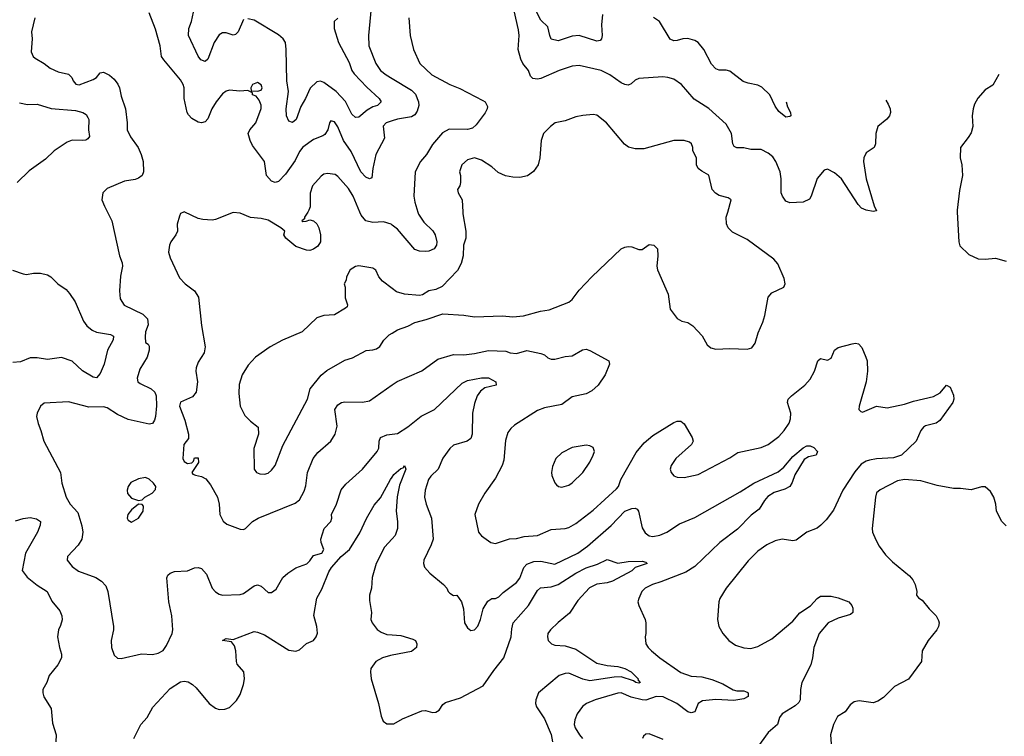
# Model space of a CAD drawing. Header units: inches. Extents: x 1771504 to 1971212, y 471788 to 643615.
# Tile 585 of 587: x 1907870 to 1913500, y 597002 to 601100. Entities that reach past the tile are written whole.
import ezdxf

# ---------------------------------------------------------------- set-up
doc = ezdxf.new("R2010")
doc.units = ezdxf.units.IN
doc.header["$MEASUREMENT"] = 0
for name, color, linetype in [('B9509', 7, 'Continuous'), ('B9519', 7, 'Continuous'), ('B9600', 7, 'Continuous'), ('B9610', 7, 'Continuous')]:
    doc.layers.add(name, color=color, linetype=linetype)

msp = doc.modelspace()

# ---------------------------------------------------------------- linework, layer by layer
at = {"layer": 'B9509', "color": 5}
for points, elevation in [([(1908371.8, 600000), (1908397.6, 599950), (1908440.4, 599750), (1908457, 599710), (1908458.9, 599690), (1908445.7, 599634.3), (1908440.2, 599550), (1908444.7, 599504.7), (1908467.8, 599467.8), (1908575.2, 599415.2), (1908600.8, 599390), (1908604.2, 599355.8), (1908590, 599315.3), (1908587.1, 599287.1), (1908590, 599254), (1908604.7, 599244.7), (1908610, 599234), (1908611, 599211), (1908599.5, 599170), (1908557.5, 599102.5), (1908542, 599050), (1908546.2, 599030), (1908559, 599019), (1908621.5, 598990), (1908642.4, 598970), (1908650.2, 598949.8), (1908652.8, 598892.8), (1908647.2, 598830), (1908641.3, 598810), (1908630, 598791.5), (1908610, 598786.9), (1908490, 598813.5), (1908430, 598841.5), (1908370, 598880.3), (1908350, 598885.3), (1908264.6, 598884.6), (1908150, 598914), (1908010, 598907.3), (1907988.4, 598890), (1907970.4, 598850), (1907967.2, 598830), (1907975.6, 598790), (1907991.7, 598750), (1908007.9, 598690), (1908103.5, 598510), (1908110.2, 598450), (1908135, 598370), (1908158.8, 598330), (1908201.7, 598281.7), (1908225.4, 598205.4), (1908231.1, 598170), (1908226, 598130), (1908204.9, 598095.1), (1908143.1, 598030), (1908142, 598010), (1908170, 597973.7), (1908206.4, 597946.4), (1908306, 597910), (1908337.6, 597890), (1908363.2, 597863.2), (1908374.9, 597830), (1908405.7, 597630), (1908406.7, 597610), (1908392.4, 597550), (1908395.5, 597510), (1908410, 597466), (1908428.6, 597448.6), (1908450, 597446), (1908566.3, 597473.7), (1908630, 597470.4), (1908662.8, 597477.2), (1908690, 597492.7), (1908710, 597520.5), (1908742.2, 597590), (1908746.2, 597610), (1908739.8, 597690), (1908723.5, 597770), (1908712, 597908), (1908717.5, 597922.5), (1908730, 597934), (1908755.9, 597944.1), (1908830, 597948.8), (1908870, 597964.9), (1908890, 597966.7), (1908910, 597961.3), (1908937.4, 597930), (1908970.3, 597850), (1908990, 597827.2), (1909010, 597814.6), (1909030, 597808.9), (1909130, 597813.6), (1909150, 597819.1), (1909210, 597862.7), (1909230, 597867.6), (1909250, 597860.3), (1909290, 597824), (1909310, 597824), (1909335.8, 597844.2), (1909375.1, 597910), (1909404.2, 597935.8), (1909450, 597964.6), (1909511.9, 597988.1), (1909530, 598005.6), (1909550, 598035.5), (1909598.2, 598050), (1909609, 598070), (1909593.8, 598110), (1909592, 598130), (1909611, 598190), (1909649.7, 598230), (1909655, 598250), (1909652.2, 598270), (1909682.2, 598330), (1909708.9, 598411.1), (1909735.9, 598444.1), (1909829.7, 598530), (1909913.7, 598630), (1909924.4, 598650), (1909925.7, 598690), (1909933, 598710), (1909970, 598725.4), (1910000, 598729.6)], 440), ([(1908805.9, 600000), (1908790, 599992.3), (1908783, 599977), (1908770.3, 599930), (1908771.8, 599890), (1908763.1, 599870), (1908735.2, 599830), (1908727.2, 599810), (1908721.5, 599770), (1908730, 599738.8), (1908784.8, 599624.8), (1908815.5, 599590), (1908870, 599548.7), (1908892.8, 599512.8), (1908910, 599350.8), (1908930.9, 599230), (1908924.2, 599195.8), (1908890, 599142), (1908879.7, 599110), (1908878.2, 599090), (1908886.3, 599030), (1908879.1, 598970), (1908857.5, 598942.5), (1908790, 598913.5), (1908783, 598890), (1908814.4, 598810), (1908835, 598730), (1908834.7, 598705.3), (1908808.5, 598670), (1908802.4, 598590), (1908810, 598574.3), (1908830, 598562), (1908853.6, 598566.4), (1908863.8, 598576.2), (1908870, 598594.8), (1908890, 598594.8), (1908892.8, 598567.2), (1908854.8, 598510), (1908861.1, 598501.1), (1908874.6, 598494.6), (1908910, 598487.6), (1908934.8, 598474.8), (1908960.5, 598440.5), (1909001.7, 598370), (1909011.5, 598330), (1909014.9, 598270), (1909032.8, 598232.8), (1909055.4, 598215.4), (1909130, 598186.3), (1909150, 598184.2), (1909160.9, 598190), (1909201.6, 598230), (1909234.5, 598250), (1909445.7, 598334.3), (1909470, 598353.4), (1909496.6, 598403.4), (1909505.8, 598434.2), (1909515.3, 598510), (1909547.6, 598590), (1909575.1, 598624.9), (1909649.8, 598690.2), (1909674.7, 598730), (1909684.5, 598775.5), (1909672.6, 598870), (1909690, 598897), (1909710, 598911.7), (1909730, 598915.6), (1909830, 598913.7), (1909870, 598921.1), (1910000, 599011.1)], 460), ([(1909518.1, 600000), (1909499.5, 599970), (1909498.7, 599961.3), (1909484, 599950), (1909490, 599946), (1909508.4, 599948.4), (1909530, 599956), (1909550, 599950.2), (1909570, 599932.4), (1909579.8, 599910), (1909590.6, 599870), (1909590.1, 599829.9), (1909575.8, 599804.2), (1909550, 599788.2), (1909530, 599780.5), (1909510, 599782.6), (1909450, 599802.2), (1909392.1, 599850), (1909380.5, 599870), (1909387, 599890), (1909362.4, 599910), (1909290, 599954), (1909250, 599964), (1909189.2, 599969.2), (1909130, 599993.5), (1909090, 599998), (1908990, 599958), (1908970, 599953.5), (1908918, 599958), (1908890, 599963.5), (1908814.2, 600000)], 460), ([(1910000, 599925.3), (1909994, 599930), (1909950, 599943.7), (1909890, 599940.3), (1909850, 599950.8), (1909822.5, 599982.5), (1909815.2, 600000)], 460), ([(1907828.3, 599668.3), (1907890, 599646), (1907910, 599643.8), (1907950, 599650.4), (1907990, 599650.4), (1908030, 599640.4), (1908047.3, 599630), (1908087.7, 599590), (1908136.3, 599556.3), (1908155.3, 599535.2), (1908186.5, 599486.5), (1908235.6, 599375.6), (1908254.3, 599350), (1908285.3, 599325.3), (1908310, 599312.9), (1908390, 599300.7), (1908407.2, 599290), (1908405.4, 599270), (1908371.3, 599210), (1908352.8, 599130), (1908330, 599076), (1908310, 599052.3), (1908290, 599056.2), (1908230, 599091.6), (1908170, 599147.1), (1908110, 599168.5), (1908030, 599156.9), (1907970, 599166.9), (1907930, 599166.6), (1907875.6, 599144.4), (1907830, 599140.3)], 420), ([(1910000, 599562.7), (1909944, 599604), (1909923.7, 599630), (1909907, 599667), (1909890, 599679.3), (1909810, 599692.3), (1909790, 599689.3), (1909760.7, 599670), (1909738.8, 599630), (1909736, 599610), (1909726, 599590), (1909731, 599570), (1909731, 599510), (1909744.7, 599470), (1909742, 599458), (1909734, 599450), (1909670, 599413.2), (1909610, 599409.4), (1909570, 599394.5), (1909485.1, 599314.9), (1909373.3, 599266.7), (1909303, 599230), (1909219.3, 599170), (1909176.3, 599123.7), (1909141.3, 599070), (1909125.4, 599014.6), (1909122.9, 598962.9), (1909130.3, 598890.3), (1909157, 598837), (1909190, 598804), (1909234, 598770), (1909235.3, 598730), (1909208.7, 598648.7), (1909210.8, 598530), (1909224.7, 598510), (1909242.5, 598502.5), (1909270, 598500.7), (1909290, 598507.7), (1909310, 598524), (1909330, 598551), (1909374.8, 598665.2), (1909515.1, 598930), (1909531.3, 598990), (1909593.4, 599066.6), (1909627, 599093), (1909730, 599152.2), (1909773, 599167), (1909851.1, 599208.9), (1909890, 599211.4), (1909910, 599217.6), (1909930, 599232), (1909951.8, 599268.2), (1909982.8, 599297.2), (1910000, 599307.9)], 480), ([(1908522.2, 596990), (1908562.4, 597070), (1908599, 597110), (1908631.6, 597168.4), (1908730, 597276.2), (1908790, 597312.6), (1908810, 597317.4), (1908834.1, 597314.1), (1908858.9, 597298.9), (1908879.2, 597279.2), (1908953.4, 597190), (1908990, 597163), (1909010, 597155.5), (1909042.5, 597157.5), (1909070, 597167.3), (1909110, 597206), (1909130, 597241), (1909150, 597298), (1909155.8, 597330), (1909151.2, 597370), (1909114.5, 597414.5), (1909108.9, 597428.9), (1909105.6, 597490), (1909098.8, 597518.8), (1909081.5, 597541.5), (1909030, 597550.6), (1909050, 597560.7), (1909090, 597556.4), (1909210, 597600.8), (1909230, 597598), (1909270, 597582), (1909410, 597494), (1909450, 597488.5), (1909470, 597497.1), (1909510, 597532.7), (1909550, 597550.5), (1909565.6, 597570), (1909572.3, 597592.3), (1909569.7, 597630), (1909552.9, 597692.9), (1909568.3, 597791.7), (1909596.9, 597843.1), (1909638, 597942), (1909653.5, 597966.5), (1909708.7, 598030), (1909755.7, 598070), (1909814.7, 598165.3), (1909852.5, 598247.5), (1909896.6, 598323.4), (1909933.6, 598366.4), (1909990.9, 598470), (1910000, 598483.5)], 420), ([(1907846.3, 598233.6), (1907890, 598248.4), (1907930, 598253), (1907966.2, 598246.2), (1907988.8, 598230), (1907987.6, 598210), (1907971.6, 598170), (1907902.6, 598050), (1907883.6, 597950), (1907912.1, 597912.1), (1907970, 597866.3), (1908026.4, 597830), (1908054.3, 597774.3), (1908099.5, 597719.5), (1908110.2, 597690), (1908112.8, 597667.2), (1908104.3, 597635.7), (1908091.6, 597610), (1908086.7, 597570), (1908097.6, 597510), (1908110, 597472), (1908108.4, 597450), (1908088.5, 597410), (1908039.5, 597350), (1908026, 597310), (1908003.1, 597270), (1908002.3, 597250), (1908008.4, 597228.4), (1908050, 597161), (1908057, 597077), (1908079.3, 597010), (1908076.5, 596970)], 420), ([(1910000, 598131.3), (1909956.4, 598083.6), (1909907.7, 597990), (1909886, 597910), (1909881.8, 597850), (1909869.4, 597810), (1909870, 597778), (1909882.3, 597710), (1909877.8, 597670), (1909886.3, 597650), (1909913.2, 597613.2), (1909936.7, 597596.7), (1909970, 597584), (1910000, 597582.1)], 420), ([(1910000, 597466), (1909990, 597464.1), (1909945.3, 597450), (1909906.7, 597430), (1909878.8, 597390), (1909875.2, 597370), (1909879.1, 597330), (1909921.8, 597190), (1909936.7, 597116.7), (1909948, 597088), (1909970, 597072.7), (1910000, 597072.7)], 420)]:
    msp.add_lwpolyline(points, dxfattribs=dict(at, elevation=elevation))
at = {"layer": 'B9509', "color": 5, "elevation": 460}
for points in [[(1908590, 598482.7), (1908550, 598475.1), (1908506.2, 598453.8), (1908490.7, 598430), (1908484, 598410), (1908487.3, 598390), (1908510, 598364), (1908550, 598351.3), (1908570, 598354), (1908586, 598370), (1908628.4, 598391.6), (1908647.3, 598412.7), (1908648, 598430), (1908635.3, 598450), (1908610, 598473.2)], [(1908550, 598328.7), (1908510, 598298), (1908488.2, 598270), (1908484.9, 598250), (1908490, 598238), (1908510, 598226.8), (1908549.3, 598250), (1908576, 598290), (1908578, 598318), (1908570, 598328)]]:
    msp.add_lwpolyline(points, close=True, dxfattribs=at)
at = {"layer": 'B9519', "color": 5}
for points, elevation in [([(1910000, 599307.9), (1910030, 599326.5), (1910090, 599348), (1910130, 599367.7), (1910195.1, 599384.9), (1910290, 599418.4), (1910409.6, 599410.4), (1910470, 599401.1), (1910630, 599406.9), (1910690, 599400.2), (1910750, 599406), (1910847.3, 599432.7), (1910898.3, 599441.7), (1911010, 599484.9), (1911030, 599499.6), (1911070, 599554), (1911142.4, 599630), (1911310, 599790.3), (1911330, 599799.6), (1911350, 599802.3), (1911370, 599800.9), (1911410, 599786), (1911430, 599786.7), (1911470, 599814.9), (1911496, 599810), (1911516.3, 599790), (1911519.3, 599750), (1911514, 599690), (1911517.6, 599670), (1911577.1, 599530), (1911590, 599444.7), (1911630, 599391), (1911655.9, 599375.9), (1911690, 599368), (1911719.1, 599350), (1911772.8, 599292.8), (1911800.5, 599240.5), (1911822.7, 599222.7), (1911850, 599215.2), (1911930, 599219.5), (1912030, 599216.3), (1912055.6, 599224.4), (1912075.1, 599250), (1912091.8, 599310), (1912118.9, 599370), (1912130.9, 599409.1), (1912150, 599513.4), (1912170, 599538.4), (1912239.5, 599570), (1912247.1, 599590), (1912240.8, 599620.8), (1912204.7, 599704.7), (1912182.7, 599730), (1912030, 599842.3), (1911945.5, 599885.5), (1911920.9, 599910), (1911912.4, 599932.4), (1911909.8, 599970), (1911918.5, 600000)], 480), ([(1910404, 600000), (1910404.7, 599990), (1910420.2, 599890), (1910420.2, 599850), (1910407.6, 599810), (1910406.7, 599750), (1910394.4, 599705.6), (1910373.9, 599666.1), (1910284.9, 599575.1), (1910250, 599557), (1910210, 599549.3), (1910172.8, 599527.2), (1910157.1, 599522.9), (1910070, 599529.6), (1910024.6, 599544.6), (1910000, 599562.7)], 480), ([(1910146.4, 600000), (1910150, 599987.2), (1910181.5, 599941.5), (1910232.8, 599892.8), (1910246.5, 599870), (1910255.5, 599830), (1910253.4, 599810), (1910240.4, 599790), (1910210, 599776.9), (1910190, 599774.7), (1910157.1, 599777.1), (1910130, 599786.3), (1910030, 599901.8), (1910000, 599925.3)], 460), ([(1913231, 600000), (1913239.1, 599830), (1913246, 599806), (1913296.8, 599756.8), (1913350, 599733.4), (1913390, 599730.5), (1913450, 599737.3), (1913510, 599719.1)], 480), ([(1910000, 599011.1), (1910028.9, 599031.1), (1910170, 599092), (1910261.6, 599158.4), (1910350, 599185.2), (1910410, 599184.3), (1910470, 599191.1), (1910550, 599208.6), (1910650, 599204.1), (1910674.2, 599194.2), (1910710, 599190.7), (1910770, 599207.4), (1910850, 599190.3), (1910870, 599182.6), (1910890, 599166.5), (1910910, 599159.6), (1910930, 599159.1), (1910990, 599174.3), (1911030, 599178.7), (1911088.5, 599211.5), (1911110, 599215.2), (1911130, 599208.6), (1911239.6, 599150), (1911241.8, 599130), (1911218.6, 599070), (1911177.3, 599010), (1911142, 598978), (1911110, 598960.3), (1911030, 598943.9), (1910970, 598900.3), (1910870, 598880.8), (1910830, 598865.6), (1910699.3, 598780.7), (1910677.8, 598762.2), (1910661.2, 598738.8), (1910647.1, 598692.9), (1910638.6, 598581.4), (1910629.3, 598550.7), (1910590, 598478), (1910530, 598392), (1910494, 598330), (1910472.2, 598270), (1910494.4, 598170), (1910500.5, 598160.5), (1910510, 598148.4), (1910564, 598110), (1910590, 598105.3), (1910670, 598130.3), (1910710, 598133.1), (1910754.8, 598145.2), (1910830, 598151), (1910910, 598183.8), (1910990, 598191.1), (1911010, 598196.9), (1911050, 598218.9), (1911150, 598294.7), (1911283.5, 598416.5), (1911293.8, 598430), (1911307.8, 598470), (1911394.9, 598625.1), (1911439.9, 598680.1), (1911490, 598721.6), (1911610, 598796.1), (1911630, 598804.4), (1911650, 598804.4), (1911670, 598788.8), (1911714.9, 598710), (1911720.9, 598690), (1911712.4, 598670), (1911622, 598590), (1911595.3, 598550), (1911590.4, 598530), (1911594.9, 598510), (1911610, 598490.6), (1911630, 598483.1), (1911670, 598481.7), (1911750, 598498.5), (1911930, 598593.7), (1911975.8, 598624.2), (1912110, 598654.3), (1912150, 598671.6), (1912210, 598716), (1912240.4, 598750), (1912270, 598793), (1912277.6, 598817.6), (1912280.3, 598850), (1912261.1, 598910), (1912264.7, 598930), (1912283, 598950), (1912360.4, 599010), (1912390, 599043.7), (1912414.2, 599090), (1912434, 599150), (1912450, 599162), (1912490, 599153.7), (1912510, 599164.4), (1912529, 599211), (1912550, 599226), (1912630, 599247.2), (1912650, 599250.2), (1912666.9, 599246.9), (1912686.3, 599226.3), (1912709.1, 599170), (1912715.5, 599150), (1912718.6, 599090), (1912710.2, 599029.8), (1912670.4, 598890), (1912668, 598870), (1912679.1, 598859.1), (1912690, 598855.5), (1912770, 598890.3), (1912830, 598881.3), (1912930, 598901.4), (1912980.5, 598919.5), (1913095.6, 598944.4), (1913133.7, 598966.3), (1913170, 599010.5), (1913190, 598998), (1913210, 598953.4), (1913211.8, 598930), (1913206, 598910), (1913132.2, 598807.8), (1913110, 598792.4), (1913050, 598778.2), (1913038.9, 598770), (1913023.6, 598750), (1912996.3, 598690), (1912911.8, 598610), (1912866.4, 598593.6), (1912770, 598589.2), (1912730, 598581.6), (1912710, 598576.3), (1912681.9, 598558.1), (1912645.3, 598514.7), (1912575.9, 598410), (1912524.3, 598295.7), (1912480.9, 598239), (1912451.4, 598208.6), (1912430, 598192), (1912371.3, 598168.7), (1912310, 598122.9), (1912290, 598120.5), (1912230, 598129.6), (1912190, 598120.5), (1912142.2, 598097.8), (1912090, 598060.5), (1912035.3, 598004.7), (1911908.8, 597850), (1911872.7, 597790), (1911867.2, 597770), (1911860.4, 597670), (1911868.2, 597630), (1911890.4, 597590), (1911925.5, 597550), (1911962.7, 597522.7), (1912010, 597507.2), (1912050, 597504.2), (1912090, 597514.9), (1912170, 597559.7), (1912290, 597660.7), (1912330, 597707.4), (1912391.2, 597748.8), (1912429.6, 597790), (1912450, 597802.6), (1912510, 597803.1), (1912550, 597794), (1912610.3, 597770.3), (1912628, 597750), (1912634.6, 597734.6), (1912633.4, 597710), (1912621.1, 597698.9), (1912550, 597678), (1912493, 597650), (1912440.7, 597590), (1912410.3, 597510), (1912403.2, 597450), (1912393.4, 597410), (1912342.3, 597310), (1912335.2, 597270), (1912332.8, 597210), (1912325.1, 597194.9), (1912304.4, 597175.6), (1912230.2, 597129.8), (1912214.9, 597110), (1912203.8, 597070), (1912150, 597023.7), (1912085.1, 596934.9)], 460), ([(1910000, 598729.6), (1910030, 598733.8), (1910090, 598772.4), (1910166.6, 598833.4), (1910241.3, 598870), (1910399.3, 599020.7), (1910430, 599036.6), (1910510, 599052.2), (1910550, 599052), (1910593, 599030), (1910594, 599010), (1910530, 598994), (1910505.2, 598974.8), (1910486.3, 598950), (1910470, 598904.5), (1910458.9, 598850), (1910457.7, 598730), (1910450, 598704.2), (1910429.3, 598690.7), (1910350, 598667.6), (1910330, 598647.3), (1910290, 598592), (1910262.3, 598530), (1910221.1, 598490), (1910207.9, 598470), (1910189, 598410), (1910184.9, 598370), (1910193.4, 598330), (1910225, 598250), (1910233.8, 598130), (1910223.6, 598096.4), (1910181.3, 598010), (1910179.3, 597990), (1910184.9, 597970), (1910215.3, 597935.3), (1910294, 597870), (1910313, 597850), (1910320.7, 597830), (1910330, 597820.7), (1910350, 597808), (1910370.4, 597810), (1910395.8, 597770), (1910408.7, 597730), (1910412.7, 597650), (1910430, 597623), (1910450, 597607.3), (1910470, 597611), (1910490, 597631.3), (1910505.6, 597670), (1910519.7, 597730), (1910546.1, 597773.9), (1910570, 597790.4), (1910590, 597790.4), (1910610, 597799.1), (1910635.2, 597824.8), (1910710, 597882.4), (1910730, 597906), (1910752.9, 597967.1), (1910770, 597986.7), (1910810, 598002.1), (1910850, 598004), (1910930, 597986), (1911062, 598050), (1911116.8, 598090), (1911252.9, 598207.1), (1911330, 598289.2), (1911370, 598304.7), (1911390, 598306.7), (1911400.3, 598300.3), (1911409, 598289), (1911430, 598194), (1911446.1, 598166.1), (1911469.3, 598149.3), (1911490, 598144.7), (1911530, 598152.4), (1911570, 598169.3), (1911642.7, 598217.3), (1911730, 598253.2), (1911990, 598399.8), (1912068.3, 598450), (1912206.3, 598513.7), (1912238.5, 598541.5), (1912290, 598601.5), (1912350, 598651.8), (1912370, 598662.4), (1912390, 598662.4), (1912410, 598652.7), (1912432.7, 598630), (1912424.7, 598610), (1912380.2, 598599.8), (1912355.4, 598584.6), (1912302.7, 598497.3), (1912286.9, 598453.1), (1912273.1, 598430), (1912244.7, 598415.3), (1912184.7, 598395.3), (1912147.1, 598372.9), (1912128.9, 598351.1), (1912099.3, 598300.7), (1912053.5, 598266.5), (1911974, 598186), (1911873.7, 598110), (1911730, 597973), (1911678.8, 597941.2), (1911535.4, 597884.6), (1911487.7, 597870), (1911446.4, 597850), (1911426.7, 597830), (1911410.4, 597790), (1911404.9, 597770), (1911410.4, 597750), (1911447.3, 597670), (1911450.7, 597650), (1911450.8, 597590), (1911446, 597570), (1911450.6, 597530.6), (1911462.8, 597510), (1911482.8, 597490), (1911530.7, 597450), (1911650, 597367.5), (1911710, 597345), (1911770, 597341.6), (1911827.5, 597327.5), (1911890, 597301.2), (1911950, 597268), (1911970, 597261.5), (1912010, 597261.5), (1912030, 597254.6), (1912035.8, 597250), (1912035.3, 597230), (1912010, 597216.4), (1911953.2, 597206.8), (1911851.5, 597211.5), (1911774.8, 597205.2), (1911750.2, 597190), (1911730, 597142), (1911710, 597135.8), (1911690, 597141), (1911626.9, 597190), (1911550, 597227.4), (1911510, 597229.3), (1911450, 597209.4), (1911430, 597211.2), (1911366.5, 597226.5), (1911310, 597249.8), (1911290, 597248.2), (1911160.7, 597210), (1911111.1, 597188.9), (1911087.3, 597172.7), (1911057.1, 597130), (1911044.8, 597095.2), (1911040.8, 597070), (1911047.1, 597050), (1911070.3, 597010), (1911088.7, 596990)], 440), ([(1910000, 598483.5), (1910010, 598498.3), (1910050, 598532.9), (1910062, 598538), (1910070, 598550.4), (1910078, 598530), (1910042.5, 598437.5), (1910028.8, 598371.2), (1910022.9, 598290), (1910031, 598230), (1910031.2, 598190), (1910017.1, 598150), (1910000, 598131.3)], 420), ([(1913510, 598205.2), (1913485.2, 598230), (1913456, 598290), (1913452, 598330), (1913440.9, 598370), (1913421.5, 598401.5), (1913390, 598429), (1913370, 598429), (1913310, 598411.8), (1913250, 598418.7), (1913210, 598418.3), (1913115.4, 598435.4), (1913023.3, 598463.3), (1912930.2, 598469.8), (1912890, 598462), (1912790, 598412.4), (1912770, 598393.6), (1912762.6, 598370), (1912743.7, 598190), (1912746.7, 598170), (1912766.1, 598126.1), (1912783.8, 598090), (1912820.5, 598040.5), (1912860.5, 598000.5), (1912958.7, 597918.7), (1912977.5, 597897.5), (1912990.4, 597870), (1912999.3, 597830), (1912998, 597810), (1913010, 597794), (1913030, 597780.7), (1913070.3, 597730.3), (1913110.4, 597690), (1913123.9, 597663.9), (1913126.7, 597650), (1913123.1, 597630), (1913114, 597610), (1913064.9, 597550), (1913030.4, 597490), (1913026.8, 597430), (1912951.5, 597328.5), (1912872.9, 597287.1), (1912810, 597222.9), (1912777.5, 597202.5), (1912750, 597193), (1912670, 597203.9), (1912641.5, 597198.5), (1912617.8, 597182.2), (1912590, 597142), (1912545.8, 597114.2), (1912524.2, 597070), (1912507, 597010), (1912511.9, 596931.9)], 480), ([(1910000, 597072.7), (1910010, 597072.7), (1910059.1, 597100.9), (1910170, 597147), (1910190, 597150.3), (1910230, 597138.2), (1910250, 597140.6), (1910267.9, 597152.1), (1910290, 597184.2), (1910305.5, 597194.5), (1910390, 597222), (1910519.8, 597290), (1910581.2, 597378.8), (1910638.5, 597450), (1910679.9, 597570), (1910684.1, 597615.9), (1910692.5, 597650), (1910778.7, 597750), (1910830, 597834.9), (1910848.2, 597851.8), (1910910, 597856.8), (1910950, 597870.1), (1911050, 597934.8), (1911110, 597965), (1911174.6, 597985.4), (1911230, 598012.1), (1911290, 597991.3), (1911350, 598000.9), (1911430, 598003.8), (1911450, 597997.1), (1911457.1, 597990), (1911390, 597967.9), (1911370, 597949.1), (1911260.3, 597890), (1911230, 597879.9), (1911170, 597871.3), (1911128.8, 597851.2), (1911061.4, 597778.6), (1911014.8, 597705.2), (1910950, 597653.3), (1910904.5, 597610), (1910889.6, 597590), (1910887.2, 597570), (1910891.3, 597550), (1910910.4, 597530), (1910930, 597522.6), (1910990, 597518.8), (1911050, 597499.8), (1911170, 597419.8), (1911230, 597405.9), (1911290, 597401.7), (1911330, 597389.4), (1911365.8, 597370), (1911406.4, 597330), (1911405.5, 597325.5), (1911418, 597310), (1911410, 597306.4), (1911394, 597310), (1911379.9, 597319.9), (1911310, 597341.9), (1911270, 597340.1), (1911130, 597318.5), (1911090, 597329.1), (1911010, 597362.3), (1910990, 597361.8), (1910954.7, 597350), (1910836.9, 597250), (1910821.3, 597210), (1910820.2, 597190), (1910825.8, 597170), (1910870, 597101.7), (1910910, 597012.7), (1910916.8, 596970)], 420), ([(1910000, 597582.1), (1910050, 597579), (1910118.3, 597558.3), (1910133.4, 597550), (1910140.4, 597530), (1910138.4, 597510), (1910110, 597486.9), (1910000, 597466)], 420), ([(1911550, 596983), (1911470, 597016.2), (1911450, 597014.5), (1911437.1, 597002.9), (1911430.6, 596990)], 460)]:
    msp.add_lwpolyline(points, dxfattribs=dict(at, elevation=elevation))
at = {"layer": 'B9519', "color": 5, "elevation": 480}
msp.add_lwpolyline([(1911110, 598666), (1911030, 598654.5), (1910970, 598622.7), (1910934.8, 598590), (1910915.9, 598544.1), (1910910.7, 598510), (1910913.7, 598493.7), (1910930, 598452), (1910939.8, 598439.8), (1910950.9, 598430.9), (1910970, 598426.8), (1911010, 598437.3), (1911030, 598450.7), (1911090, 598510.8), (1911129.4, 598570), (1911148.9, 598608.9), (1911156, 598630), (1911150, 598654), (1911130, 598664)], close=True, dxfattribs=at)
at = {"layer": 'B9600', "color": 5}
for points, elevation in [([(1910000, 601663), (1909990, 601662.4), (1909970, 601656.9), (1909950, 601639.5), (1909924.6, 601590), (1909902.8, 601510), (1909893.4, 601430), (1909859.6, 601330), (1909857.8, 601310), (1909879.3, 601170), (1909865.2, 601010), (1909865.6, 600950), (1909905.6, 600850), (1909932.9, 600810), (1909964.9, 600784.9), (1910000, 600763.5)], 440), ([(1909150, 601102), (1909119, 601030), (1909104.7, 601015.3), (1909090, 601011), (1909050, 601025), (1909030, 601026), (1909010, 601013.6), (1908981.5, 600970), (1908945, 600875), (1908930, 600862), (1908906, 600870), (1908890, 600891.5), (1908836.1, 601010), (1908837.2, 601050), (1908853.3, 601090), (1908869.8, 601170)], 420), ([(1907956, 601110), (1907937.3, 601030), (1907941.6, 600990), (1907936.7, 600916.7), (1907948, 600890), (1907959.3, 600879.3), (1908010, 600850.3), (1908043.7, 600823.7), (1908090, 600802.4), (1908150, 600789.1), (1908168, 600770), (1908176.6, 600750), (1908192.1, 600732.1), (1908210, 600728.4), (1908290, 600757.9), (1908308.8, 600770), (1908330, 600796.4), (1908350, 600800.3), (1908383.9, 600783.9), (1908410, 600760.3), (1908431.5, 600731.5), (1908440.2, 600710), (1908450, 600662.8), (1908474.9, 600590), (1908485.3, 600510), (1908484.6, 600470), (1908503.2, 600430), (1908548, 600370), (1908565.4, 600330), (1908577.1, 600290), (1908578.3, 600230), (1908570.2, 600209.8), (1908550, 600193), (1908530, 600185.4), (1908470, 600177.6), (1908370, 600134.5), (1908344.9, 600110), (1908340.7, 600070), (1908354.2, 600034.2), (1908371.8, 600000)], 440), ([(1910000, 600521.1), (1909964.9, 600510), (1909947.9, 600492.1), (1909956.6, 600423.4), (1909907.3, 600330), (1909890.1, 600250), (1909884.5, 600195.5), (1909870, 600189.7), (1909850, 600199.8), (1909820.2, 600230), (1909766.1, 600346.1), (1909720.7, 600410), (1909690, 600488), (1909670, 600515.6), (1909650, 600522.7), (1909642.4, 600510), (1909631.7, 600470), (1909615.8, 600444.2), (1909604.2, 600435.8), (1909550, 600414.8), (1909490, 600371.8), (1909470, 600346.4), (1909445.8, 600294.2), (1909390, 600217.4), (1909350, 600174), (1909330, 600169.6), (1909310, 600177.6), (1909281.6, 600210), (1909269.7, 600290), (1909200.7, 600380.7), (1909187.2, 600410), (1909177.2, 600450), (1909186, 600470), (1909220.9, 600510), (1909251.6, 600591.6), (1909251.6, 600611.6), (1909239.6, 600639.6), (1909222, 600662), (1909202, 600670), (1909202, 600682), (1909175.3, 600695.3), (1909128.2, 600691.8), (1909070, 600696.3), (1909050, 600691.6), (1909030, 600676.9), (1908993.6, 600630), (1908968, 600590), (1908946.3, 600533.7), (1908930, 600515.6), (1908910, 600511.3), (1908890, 600515.1), (1908855, 600535), (1908835.2, 600555.2), (1908827.7, 600570), (1908809.7, 600650), (1908811, 600710), (1908804.4, 600730), (1908790, 600756.9), (1908693.5, 600870), (1908681.1, 600890), (1908673.8, 600950), (1908646.9, 601046.9), (1908610, 601139.5)], 440), ([(1909690, 601109.6), (1909667.6, 601090), (1909669.1, 601050), (1909692.4, 600970), (1909754.6, 600854.6), (1909769.5, 600810), (1909782.3, 600790), (1909854.3, 600714.3), (1909926, 600650), (1909937.4, 600630), (1909916.5, 600610), (1909890, 600601.6), (1909857.3, 600582.7), (1909810, 600542.6), (1909790, 600541.5), (1909770, 600560.4), (1909733.3, 600633.3), (1909679.9, 600690), (1909610, 600741.1), (1909590, 600749.2), (1909570, 600745.4), (1909531.6, 600708.4), (1909505.3, 600650), (1909476.9, 600603.1), (1909451.2, 600528.8), (1909430, 600512.8), (1909410, 600520.5), (1909396.5, 600550), (1909393.4, 600590), (1909406.3, 600690), (1909396.9, 600750), (1909394.7, 600930), (1909389.1, 600970), (1909377, 600990), (1909350, 601013.2), (1909210, 601097.2), (1909175.1, 601104.9)], 420), ([(1907870, 600625.5), (1907915.1, 600615.1), (1907970, 600616.3), (1908050, 600591.6), (1908190, 600580.2), (1908230.6, 600570), (1908250, 600557.6), (1908260.7, 600540.7), (1908264.9, 600530), (1908263.9, 600470), (1908268.6, 600431.4), (1908260.6, 600419.4), (1908248.9, 600411.1), (1908231.3, 600408.7), (1908169.3, 600410.7), (1908140.7, 600399.3), (1908068.2, 600350), (1908017.8, 600302.2), (1907924.7, 600235.3), (1907855.5, 600170)], 420), ([(1909815.2, 600000), (1909777.3, 600090), (1909750, 600135.6), (1909690, 600203), (1909674.5, 600214.5), (1909630, 600221.3), (1909610, 600216.9), (1909593.9, 600206.1), (1909544.2, 600150), (1909531.5, 600108.5), (1909530.2, 600030), (1909524.3, 600010), (1909518.1, 600000)], 460), ([(1908814.2, 600000), (1908810, 600002), (1908805.9, 600000)], 460)]:
    msp.add_lwpolyline(points, dxfattribs=dict(at, elevation=elevation))
at = {"layer": 'B9600', "color": 5, "elevation": 440}
msp.add_lwpolyline([(1909230, 600741.2), (1909202, 600730), (1909192, 600710), (1909194, 600694), (1909230, 600691.3), (1909250, 600698), (1909256, 600710), (1909250, 600728)], close=True, dxfattribs=at)
at = {"layer": 'B9610', "color": 5}
for points, elevation in [([(1910095.9, 601110), (1910102.8, 601010), (1910121.6, 600930), (1910159, 600850), (1910225.8, 600785.8), (1910330, 600729.3), (1910386.6, 600706.6), (1910518.2, 600638.2), (1910531.4, 600630), (1910544.3, 600604.3), (1910542.5, 600590), (1910531.7, 600568.3), (1910480.8, 600499.2), (1910459.4, 600480.6), (1910430, 600471.8), (1910325.8, 600474.2), (1910286.8, 600453.2), (1910230, 600387.1), (1910195.3, 600330), (1910162.8, 600290), (1910131.7, 600230), (1910123.5, 600090), (1910130, 600057.3), (1910146.4, 600000)], 460), ([(1912822.3, 600639.9), (1912836.9, 600616.9), (1912847.4, 600590), (1912848.9, 600570), (1912843.7, 600550), (1912829.2, 600530.8), (1912777.3, 600490), (1912764.9, 600450), (1912763, 600390), (1912756.3, 600370), (1912710, 600339.3), (1912697.1, 600310), (1912694.9, 600290), (1912710.4, 600190), (1912755.6, 600035.6), (1912770, 600008), (1912750, 600003.7), (1912710, 600011.8), (1912683.1, 600023.1), (1912663.7, 600043.7), (1912569.7, 600190), (1912530, 600223.5), (1912490, 600245.1), (1912470, 600239.5), (1912430, 600192), (1912395.8, 600090), (1912385.3, 600074.7), (1912350, 600056.2), (1912273.3, 600053.3), (1912250, 600062.9), (1912231, 600091), (1912224.7, 600110), (1912224.2, 600190), (1912219, 600230), (1912194, 600290), (1912175.6, 600315.6), (1912150, 600336.4), (1912110, 600356.9), (1912050, 600358.3), (1912010, 600366.6), (1911970, 600367.8), (1911954.9, 600374.9), (1911946.9, 600390), (1911941.1, 600450), (1911910, 600502), (1911810, 600591.9), (1911726, 600646), (1911654.7, 600730), (1911610, 600759.7), (1911575.3, 600770), (1911547.5, 600772.5), (1911410, 600763.7), (1911390, 600754), (1911367.2, 600732.8), (1911350, 600726.6), (1911330, 600729.7), (1911310, 600739.7), (1911244.9, 600784.9), (1911195.1, 600810), (1911070, 600838.2), (1911030, 600834.8), (1910954, 600810), (1910850, 600763.1), (1910830, 600759.8), (1910804.4, 600764.4), (1910790, 600777), (1910779.8, 600810), (1910747.2, 600850), (1910734.9, 600874.9), (1910720.7, 600930), (1910725.6, 601010), (1910722.7, 601042.7), (1910696.8, 601150)], 460), ([(1911202, 601130), (1911197.5, 601070), (1911200.2, 601010), (1911196.5, 600990), (1911190, 600982), (1911170, 600977.2), (1911070, 601009.9), (1911030, 601006.3), (1910950, 600979.8), (1910910, 600989.7), (1910900.9, 601010), (1910890, 601059.5), (1910850, 601096.9), (1910825.3, 601145.3)], 440), ([(1912253.1, 600630), (1912260.9, 600600.9), (1912277.1, 600570), (1912278.8, 600550), (1912274.2, 600545.8), (1912250, 600543.6), (1912210, 600575.4), (1912190, 600605.6), (1912159, 600670), (1912114, 600714), (1912090, 600725.2), (1912036.4, 600736.4), (1912007.4, 600747.4), (1911930, 600806.6), (1911910, 600811.6), (1911870, 600811.2), (1911850, 600819.7), (1911825.6, 600845.6), (1911781.5, 600930), (1911749.6, 600970), (1911730, 600981.5), (1911690, 600991.9), (1911661, 600990), (1911630, 600980.3), (1911610, 600979.8), (1911590, 600988.3), (1911528.6, 601090), (1911493.4, 601113.4)], 440), ([(1910000, 600763.5), (1910110, 600696.6), (1910133.9, 600673.9), (1910150.9, 600630), (1910152, 600610), (1910143.6, 600576.4), (1910130, 600557), (1910110, 600545.3), (1910030, 600530.5), (1910000, 600521.1)], 440), ([(1913468.3, 600786), (1913434.4, 600725.6), (1913390, 600699), (1913347.9, 600652.1), (1913330, 600618), (1913322, 600590), (1913317.1, 600550), (1913319.5, 600490), (1913310, 600454), (1913294, 600426), (1913250.5, 600369.5), (1913248, 600310), (1913257.1, 600270), (1913260.4, 600210), (1913243.4, 600123.4), (1913230.5, 600010), (1913231, 600000)], 480), ([(1911918.5, 600000), (1911938.7, 600070), (1911922, 600082), (1911870, 600094.5), (1911848.4, 600108.4), (1911830, 600129.6), (1911810, 600211.5), (1911770, 600233.3), (1911749.6, 600250), (1911740.5, 600270), (1911739.5, 600310), (1911719.6, 600350), (1911718.7, 600370), (1911711.5, 600390), (1911699.4, 600399.4), (1911670, 600409.6), (1911610, 600409.6), (1911438.5, 600361.5), (1911390, 600361.7), (1911352.1, 600372.1), (1911327.8, 600387.8), (1911226.3, 600510), (1911170, 600554.7), (1911150, 600558.9), (1911090, 600552.4), (1911050, 600544), (1910990, 600521.3), (1910931.3, 600510), (1910904.9, 600490), (1910866, 600450), (1910851.8, 600410), (1910844.2, 600310), (1910834.3, 600270), (1910807.7, 600232.3), (1910773.1, 600206.9), (1910730, 600197.8), (1910690, 600199.2), (1910647.5, 600207.6), (1910606.8, 600226.8), (1910570, 600259.4), (1910510, 600296.9), (1910470, 600309.5), (1910430, 600298), (1910398, 600270), (1910384.9, 600230), (1910390.4, 600210), (1910390.3, 600169.7), (1910386.4, 600150), (1910373.4, 600130), (1910377.3, 600110), (1910399.6, 600070), (1910404, 600000)], 480)]:
    msp.add_lwpolyline(points, dxfattribs=dict(at, elevation=elevation))

doc.saveas('drawing.dxf')
